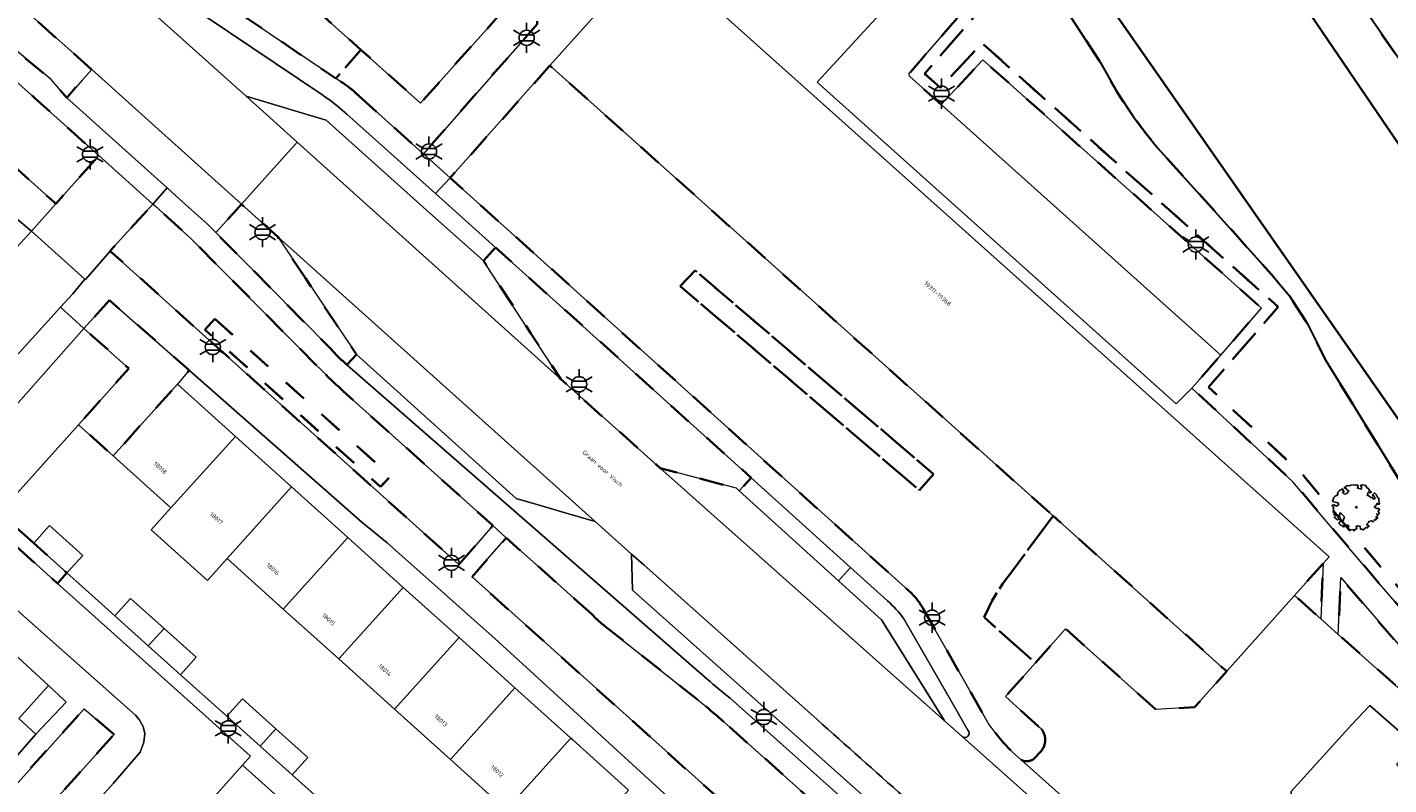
# Model space of a CAD drawing. Extents: x 105780 to 185197, y 477999 to 525027.
# Tile 303 of 562: x 107354 to 107468, y 479085 to 479149. Entities that reach past the tile are written whole.
import ezdxf
from ezdxf.enums import TextEntityAlignment as Align

# ---------------------------------------------------------------- set-up
doc = ezdxf.new("R2010")
doc.units = 0
doc.linetypes.add('XX-HIDDEN', pattern=[4, 2, -2])
for name, color, linetype, lineweight in [('B-GV-GR-BOOM-S', 252, 'Continuous', 25), ('B-GV-GR-MATERIAALGRENS-G', 252, 'XX-HIDDEN', 35), ('B-RO-IE-MEUBILAIR_WEGMEUBILAIR-S', 252, 'Continuous', 25), ('B-WE-GW-WATERGANG_SLOOT_INSTEEK-G', 252, 'Continuous', 30), ('B-XX-KG-KADASTRAAL_BEBOUWING-G', 252, 'Continuous', 20), ('B1-WE-OG-BEBOUWING-T18', 7, 'Continuous', 18), ('B1-WE-OG-TERREIN_ERF-GV', 252, 'Continuous', 18), ('B1-WE-OG-TOPOGRAFIE-T18', 10, 'Continuous', 18), ('B1-WE-VH-VERHARDING_ASFALT-GV', 252, 'Continuous', 18), ('B1-WE-VH-VERHARDING_BETON-GV', 252, 'Continuous', 18), ('B1-WE-VH-VERHARDING_BETONSTRAATSTEEN-GV', 252, 'Continuous', 18), ('B1-WE-VH-VERHARDING_TEGEL-GV', 252, 'Continuous', 18)]:
    doc.layers.add(name, color=color, linetype=linetype, lineweight=lineweight)
doc.styles.add('NLCS-ISO', font='NLCS-ISO.ttf')
doc.styles.add('NLCS-ISO-M200-T18', font='NLCS-ISO.ttf', dxfattribs={"height": 0.36})

# ---------------------------------------------------------------- blocks, each defined once
blk = doc.blocks.new('B-SIE-WEG_LICHTMAST-SO')
at = {"ltscale": 0.1}
for p, q in [((0, 1.27), (0, 2.53)), ((-1.1, 0.63), (-2.19, 1.27)), ((1.1, 0.63), (2.19, 1.27)), ((-1.1, -0.63), (-2.19, -1.27)), ((0, -1.27), (0, -2.53)), ((1.1, -0.63), (2.19, -1.27))]:
    blk.add_line(p, q, dxfattribs=at)
at = {"flags": 128}
for points in [[(-1.16, 0.5), (1.16, 0.5)], [(-1.16, -0.5), (1.16, -0.5)]]:
    blk.add_lwpolyline(points, dxfattribs=at)
at = {"ltscale": 0.1}
blk.add_circle((0, 0), 1.27, dxfattribs=at)
at = {"style": 'NLCS-ISO'}
blk.add_attdef('TYPE', text='', height=1.8, dxfattribs=at).set_placement((0, 2.53), align=Align.BOTTOM_CENTER)
blk = doc.blocks.new('B-SGR-BOOM_06')
at = {"linetype": 'Continuous', "flags": 128}
blk.add_lwpolyline([(1.08, 1.41), (1.01, 1.58), (0.88, 1.63), (0.78, 1.81), (0.51, 1.88), (0.34, 1.81), (0.44, 1.71), (0.43, 1.52), (0.09, 1.59), (0.14, 1.73), (0.07, 1.88), (-0.06, 1.84), (-0.19, 1.88), (-0.46, 1.86), (-0.6, 1.79), (-0.78, 1.83), (-1.02, 1.64), (-0.85, 1.56), (-0.8, 1.46), (-0.63, 1.37), (-0.8, 1.16), (-1.02, 1.11), (-1.17, 1.24), (-1.05, 1.29), (-1.15, 1.54), (-1.45, 1.37), (-1.6, 1.21), (-1.52, 1.14), (-1.6, 1.01), (-1.77, 0.94), (-1.89, 0.82), (-2, 0.49), (-1.55, 0.37), (-1.48, 0.22), (-1.6, 0.12), (-1.8, 0.12), (-1.84, 0.22), (-2.04, 0.15), (-1.9, -0.07), (-1.97, -0.15), (-1.89, -0.22), (-1.95, -0.4), (-1.81, -0.47), (-1.89, -0.62), (-1.77, -0.64), (-1.72, -0.68), (-1.85, -0.84), (-1.57, -1.07), (-1.47, -0.97), (-1.38, -0.79), (-1.45, -0.7), (-1.37, -0.47), (-1.25, -0.54), (-1.12, -0.7), (-1, -0.8), (-1.12, -1.12), (-1.37, -1.17), (-1.47, -1.36), (-1.33, -1.51), (-1.13, -1.56), (-1.11, -1.61), (-1.08, -1.66), (-0.93, -1.49), (-0.73, -1.49), (-0.63, -1.56), (-0.68, -1.71), (-0.68, -1.84), (-0.46, -1.89), (-0.24, -1.88), (-0.19, -1.98), (-0.09, -1.86), (0.04, -1.79), (-0.02, -1.6), (0.11, -1.56), (0.31, -1.61), (0.34, -1.84), (0.46, -1.83), (0.58, -1.89), (0.83, -1.69), (0.95, -1.74), (0.93, -1.66), (1.06, -1.59), (0.96, -1.49), (0.85, -1.46), (1.03, -1.29), (1.05, -1.19), (1.26, -1.14), (1.42, -1.22), (1.51, -1.12), (1.51, -1.05), (1.65, -1.05), (1.65, -0.95), (1.78, -0.91), (1.78, -0.82), (1.63, -0.82), (1.82, -0.64), (1.7, -0.57), (1.85, -0.62), (1.9, -0.5), (1.82, -0.37), (1.93, -0.18), (1.87, -0.1), (1.7, -0.1), (1.5, 0.03), (1.63, 0.12), (1.75, 0.34), (1.82, 0.24), (1.95, 0.29), (1.87, 0.57), (1.88, 0.75), (1.8, 0.79), (1.67, 1.06), (1.53, 1.21), (1.35, 1.04), (1.47, 0.97), (1.57, 0.72), (1.41, 0.69), (1.33, 0.85), (1.2, 0.82), (1.06, 0.92), (0.9, 1.01), (0.98, 1.07), (0.93, 1.17), (1.01, 1.27), (1.15, 1.22), (1.26, 1.29)], close=True, dxfattribs=at)
blk.add_circle((0, 0), 0.06)
at = {"style": 'NLCS-ISO'}
blk.add_attdef('SOORT', text='', height=0.3, dxfattribs=at).set_placement((0, -0.36), align=Align.TOP_CENTER)

msp = doc.modelspace()

# ---------------------------------------------------------------- linework, layer by layer
at = {"layer": 'B-GV-GR-MATERIAALGRENS-G', "flags": 128}
for points in [[(107437.061, 479202.599), (107413.935, 479236.095), (107381.153, 479284.117), (107375.839, 479291.835), (107353.22, 479325.275), (107337.288, 479348.577), (107328.5, 479361.699), (107321.407, 479372.141), (107318.238, 479375.999), (107310.158, 479385.384), (107265.137, 479425.492), (107263.694, 479426.813), (107246.743, 479442.328), (107240.852, 479448.265), (107237.522, 479452.066), (107236.504, 479453.472), (107232.966, 479449.697), (107232.821, 479449.259), (107235.716, 479447.161), (107241.304, 479441.729), (107261.624, 479420.065), (107288.701, 479394.945), (107307.044, 479379.374), (107310.52, 479376.198), (107312.388, 479374.292), (107314.504, 479371.975), (107316.041, 479369.872), (107320.804, 479363.736), (107340.574, 479334.349), (107405.014, 479238.559), (107432.501, 479198.517), (107467.021, 479148.891), (107490.282, 479115.305), (107502.818, 479097.976), (107503.598, 479096.197), (107503.729, 479094.561), (107504.961, 479094.883), (107505.693, 479096.166), (107505.806, 479097.882), (107503.678, 479101.727), (107502.779, 479103.465), (107497.35, 479112.23), (107467.911, 479156.787), (107450.681, 479181.129)], [(107452.811, 479118.829), (107458.643, 479125.561), (107433.816, 479147.694), (107430.327, 479143.935), (107429.004, 479145.116), (107435.206, 479152.259), (107435.742, 479153.479), (107435.65, 479155.304), (107435.375, 479156.007), (107435.015, 479156.627), (107434.374, 479157.319), (107428.403, 479162.627), (107431.146, 479165.911), (107430.864, 479166.906), (107418.97, 479177.596), (107421.098, 479180.11), (107416.105, 479187.856), (107411.111, 479193.948), (107404.456, 479202.971), (107406.478, 479203.088), (107403.404, 479207.268), (107402.341, 479207.186), (107402.821, 479206.373), (107404.581, 479203.98), (107402.556, 479203.863), (107409.831, 479193.999), (107415.977, 479186.209), (107419.856, 479180.191), (107415.803, 479175.402), (107417.376, 479173.948), (107419.142, 479175.943), (107419.236, 479176.013), (107429.981, 479166.355), (107430.04, 479166.147), (107427.417, 479163.007), (107427.228, 479162.558), (107427.373, 479162.205), (107433.673, 479156.604), (107434.206, 479156.029), (107434.472, 479155.571), (107434.659, 479155.092), (107434.731, 479153.665), (107434.351, 479152.8), (107427.694, 479145.133), (107427.737, 479144.907), (107430.393, 479142.536), (107433.882, 479146.295), (107457.242, 479125.471), (107453.827, 479121.53), (107452.077, 479119.51), (107451.422, 479118.754), (107456.893, 479113.678), (107459.882, 479110.906), (107466.959, 479102.555), (107493.165, 479072.49), (107495.344, 479066.843), (107498.633, 479067.267), (107516.559, 479084.69), (107530.744, 479100.532), (107532.814, 479102.812), (107535.196, 479105.434), (107526.213, 479113.512), (107525.588, 479112.823), (107533.779, 479105.362), (107532.074, 479103.484), (107530.001, 479101.201), (107515.836, 479085.383), (107498.175, 479068.216), (107495.993, 479067.934), (107494.035, 479073.013), (107467.717, 479103.206), (107460.605, 479111.598)], [(107409.119, 479201.421), (107408.884, 479201.761), (107405.001, 479207.392), (107403.404, 479207.268), (107406.478, 479203.088), (107404.456, 479202.971), (107411.111, 479193.948), (107416.105, 479187.856), (107421.098, 479180.11), (107418.97, 479177.596), (107430.864, 479166.906), (107431.146, 479165.911), (107428.403, 479162.627), (107434.374, 479157.319), (107435.015, 479156.627), (107435.375, 479156.007), (107435.65, 479155.304), (107435.742, 479153.479), (107435.206, 479152.259), (107429.004, 479145.116), (107430.327, 479143.935), (107433.816, 479147.694), (107458.643, 479125.561), (107452.811, 479118.829), (107460.605, 479111.598), (107467.717, 479103.206), (107494.035, 479073.013), (107495.993, 479067.934), (107498.175, 479068.216), (107515.836, 479085.383), (107530.001, 479101.201), (107532.074, 479103.484), (107533.779, 479105.362), (107525.588, 479112.823), (107523.153, 479110.138), (107505.501, 479090.861), (107502.872, 479091.315), (107502.782, 479091.05), (107501.853, 479089.475), (107500.603, 479087.819), (107499.32, 479086.47), (107497.389, 479085.089), (107496.01, 479084.385), (107492.237, 479083.091), (107491.071, 479083.309), (107489.295, 479084.358), (107486.687, 479086.098), (107483.197, 479089.874), (107479.694, 479093.911), (107477.608, 479096.603), (107471.385, 479106.878), (107462.641, 479121.076), (107461.106, 479124.137), (107459.589, 479126.501), (107458.101, 479128.28), (107448.561, 479138.893), (107447.504, 479140.189), (107446.527, 479141.506), (107445.14, 479143.567), (107443.729, 479146.082), (107443.666, 479146.179), (107440.787, 479150.602), (107435.047, 479161.307), (107431.792, 479166.234), (107417.643, 479186.715), (107409.62, 479198.526)], [(107333.806, 479161.517), (107332.004, 479163.132), (107329.707, 479160.555), (107328.432, 479159.125), (107356.005, 479134.35), (107356.151, 479134.219), (107359.757, 479138.257), (107359.213, 479138.745), (107354.392, 479143.066)], [(107353.935, 479150.11), (107352.462, 479150.021), (107351.211, 479149.946), (107350.434, 479149.042), (107355.755, 479144.64), (107357.062, 479143.115), (107358.391, 479144.614), (107359.156, 479145.476)], [(107393.014, 479130.562), (107392.012, 479129.431), (107395.99, 479123.332), (107398.486, 479119.505), (107406.835, 479112.045), (107409.246, 479111.408), (107413.231, 479110.356), (107413.443, 479110.15), (107414.447, 479111.244)], [(107408.512, 479127.302), (107409.755, 479128.62), (107429.757, 479111.536), (107428.562, 479110.187)], [(107408.512, 479127.302), (107428.562, 479110.187), (107429.757, 479111.536), (107409.755, 479128.62)], [(107360.73, 479126.052), (107360.638, 479126.131), (107358.492, 479123.763), (107362.275, 479120.408), (107358.039, 479115.684), (107360.944, 479113.071), (107366.351, 479119.079), (107367.328, 479120.248)], [(107369.489, 479124.559), (107368.651, 479123.656), (107383.382, 479110.484), (107384.218, 479111.377)], [(107369.489, 479124.559), (107384.218, 479111.377), (107383.382, 479110.484), (107368.651, 479123.656)], [(107354.291, 479105.758), (107351.433, 479108.319), (107350.648, 479107.444), (107356.294, 479102.379), (107357.08, 479103.255)], [(107439.778, 479108.034), (107435.555, 479102.354), (107434.661, 479100.945), (107433.988, 479099.535), (107438.294, 479095.702), (107440.823, 479098.569), (107448.386, 479091.806), (107451.634, 479091.987), (107454.334, 479095.006), (107453.965, 479095.336)], [(107462.427, 479104.047), (107460.02, 479101.358), (107462.22, 479099.401)], [(107474.728, 479088.233), (107475.089, 479089.832), (107475.092, 479089.846), (107472.534, 479092.821), (107463.899, 479102.865), (107463.69, 479098.094), (107471.198, 479091.418), (107471.307, 479091.321), (107469.524, 479089.327), (107470.071, 479088.844), (107468.575, 479087.173), (107485.22, 479072.173), (107478.927, 479065.19), (107479.855, 479064.454), (107487.134, 479072.619), (107489.341, 479070.556), (107490.789, 479071.545)], [(107361.026, 479089.709), (107358.511, 479091.85), (107349.318, 479081.631), (107351.77, 479079.411)]]:
    msp.add_lwpolyline(points, close=True, dxfattribs=at)
for points in [[(107361.81, 479156.764), (107379.631, 479144.735), (107381.724, 479147.139), (107330.3, 479193.2)], [(107381.547, 479143.276), (107386.874, 479138.495), (107386.965, 479138.413), (107393.25, 479145.569), (107396.508, 479149.279), (107396.496, 479151.458), (107395.424, 479152.374), (107386.724, 479142.661), (107381.724, 479147.139)], [(107381.724, 479147.139), (107379.631, 479144.735), (107380.004, 479144.484)], [(107397.575, 479145.807), (107395.542, 479143.517), (107389.221, 479136.393), (107427.648, 479101.767)], [(107438.563, 479090.385), (107435.784, 479092.9), (107436.983, 479094.24), (107438.294, 479095.702), (107433.988, 479099.535), (107434.661, 479100.945), (107435.555, 479102.354), (107439.778, 479108.034), (107397.575, 479145.807)], [(107378.002, 479120.66), (107370.1, 479128.647), (107367.491, 479131.282), (107364.462, 479134.032), (107364.288, 479134.189), (107360.703, 479130.256), (107360.712, 479130.248), (107389.934, 479103.954), (107391.158, 479105.351), (107392.795, 479107.222), (107380.231, 479118.51)], [(107377.079, 479127.971), (107374.758, 479131.449), (107371.719, 479134.178), (107371.046, 479133.438), (107369.561, 479131.803), (107371.332, 479130.009), (107379.2, 479122.038)], [(107380.542, 479120.704), (107381.351, 479121.569), (107379.771, 479123.937), (107377.079, 479127.971)], [(107401.061, 479099.822), (107399.644, 479101.084), (107398.997, 479101.661), (107393.908, 479106.193), (107392.289, 479104.342), (107391.047, 479102.923), (107455.371, 479045.127), (107458.654, 479048.768), (107426.063, 479078.357)], [(107428.881, 479100.237), (107432.109, 479094.576), (107434.399, 479090.559), (107434.492, 479090.433), (107434.996, 479089.749), (107435.344, 479089.346), (107435.652, 479088.988), (107436.355, 479088.251), (107437.089, 479087.571)], [(107409.974, 479092.605), (107402.557, 479098.502)], [(107426.063, 479078.357), (107423.554, 479080.596), (107421.889, 479082.082), (107412.167, 479090.756)], [(107438.163, 479087.649), (107438.741, 479088.282)]]:
    msp.add_lwpolyline(points, dxfattribs=at)
for points in [[(107380.004, 479144.484, -0.0556322), (107381.547, 479143.276)], [(107379.2, 479122.038, 0.0149475), (107380.542, 479120.704)], [(107380.231, 479118.51, -0.0089074), (107378.002, 479120.66)], [(107427.648, 479101.767, -0.0944989), (107428.881, 479100.237)], [(107402.557, 479098.502, -0.0412098), (107401.061, 479099.822)], [(107412.167, 479090.756, 0.0158453), (107409.974, 479092.605)], [(107438.741, 479088.282, 0.435547), (107438.563, 479090.385)], [(107437.089, 479087.571, 0.2756391), (107438.163, 479087.649)]]:
    msp.add_lwpolyline(points, format="xyb", dxfattribs=at)
at = {"layer": 'B-WE-GW-WATERGANG_SLOOT_INSTEEK-G', "flags": 128}
for points in [[(107446.006, 479172.675), (107498.603, 479095.349), (107497.865, 479092.446), (107498.145, 479092.131), (107502.872, 479091.315), (107502.96, 479091.576), (107503.321, 479092.638), (107503.729, 479094.561), (107503.598, 479096.197), (107502.818, 479097.976), (107490.282, 479115.305), (107467.021, 479148.891), (107432.501, 479198.517)], [(107432.297, 479168.359), (107446.486, 479148.015), (107484.667, 479093.273), (107489.784, 479088.298), (107495.753, 479088.082), (107496.31, 479088.535), (107497.017, 479089.11), (107497.865, 479092.446), (107498.603, 479095.349), (107446.006, 479172.675)], [(107484.667, 479093.273), (107446.486, 479148.015), (107432.297, 479168.359)], [(107440.787, 479150.602), (107443.666, 479146.179), (107443.729, 479146.082), (107445.14, 479143.567), (107446.527, 479141.506), (107447.504, 479140.189), (107448.561, 479138.893), (107458.101, 479128.28), (107459.589, 479126.501), (107461.106, 479124.137), (107462.641, 479121.076), (107471.385, 479106.878)]]:
    msp.add_lwpolyline(points, dxfattribs=at)
at = {"layer": 'B-XX-KG-KADASTRAAL_BEBOUWING-G', "flags": 128}
for points in [[(107330.3, 479193.2), (107381.724, 479147.139), (107386.724, 479142.661), (107395.424, 479152.374), (107339, 479202.914)], [(107397.575, 479145.807), (107439.778, 479108.034), (107453.965, 479095.336), (107454.334, 479095.006), (107460.02, 479101.358), (107462.427, 479104.047), (107462.927, 479104.606), (107406.167, 479155.407)], [(107371.208, 479114.707), (107366.351, 479119.079), (107360.944, 479113.071), (107365.801, 479108.7)], [(107375.917, 479110.469), (107371.208, 479114.707), (107365.801, 479108.7), (107364.151, 479106.867), (107368.86, 479102.628), (107370.51, 479104.461)], [(107380.625, 479106.231), (107375.917, 479110.469), (107370.51, 479104.461), (107375.218, 479100.224)], [(107355.606, 479107.224), (107354.291, 479105.758), (107357.08, 479103.255), (107358.396, 479104.722)], [(107385.276, 479102.046), (107380.625, 479106.231), (107375.218, 479100.224), (107379.868, 479096.038)], [(107389.958, 479097.832), (107385.276, 479102.046), (107379.868, 479096.038), (107384.55, 479091.824)], [(107361.104, 479099.645), (107363.902, 479097.134), (107365.22, 479098.598), (107362.419, 479101.111)], [(107365.22, 479098.598), (107363.902, 479097.134), (107366.593, 479094.72), (107367.909, 479096.186)], [(107394.64, 479093.618), (107389.958, 479097.832), (107384.55, 479091.824), (107389.233, 479087.609)], [(107357.01, 479092.421), (107356.834, 479092.586), (107355.526, 479093.814), (107353.051, 479091.056), (107354.474, 479089.72)], [(107370.483, 479091.23), (107373.281, 479088.72), (107374.599, 479090.184), (107371.799, 479092.696)], [(107399.323, 479089.403), (107394.64, 479093.618), (107389.233, 479087.609), (107393.915, 479083.396)], [(107469.524, 479089.327), (107466.342, 479092.135), (107464.828, 479090.55), (107459.747, 479084.911), (107459.852, 479082.38), (107478.927, 479065.19), (107485.22, 479072.173), (107468.575, 479087.173), (107470.071, 479088.844)], [(107374.599, 479090.184), (107373.281, 479088.72), (107375.965, 479086.311), (107377.281, 479087.778)], [(107399.323, 479089.403), (107393.915, 479083.396), (107394.052, 479083.272), (107398.76, 479079.034), (107404.168, 479085.042), (107399.459, 479089.28)]]:
    msp.add_lwpolyline(points, close=True, dxfattribs=at)
at = {"layer": 'B1-WE-OG-TERREIN_ERF-GV', "flags": 128}
for points in [[(107411.449, 479080.838), (107392.959, 479097.743), (107383.919, 479105.766), (107381.801, 479107.515), (107367.369, 479120.212), (107367.328, 479120.248), (107366.351, 479119.079), (107371.208, 479114.707), (107375.917, 479110.469), (107380.625, 479106.231), (107385.276, 479102.046), (107389.958, 479097.832), (107394.64, 479093.618), (107399.323, 479089.403), (107399.459, 479089.28), (107404.168, 479085.042)], [(107393.915, 479083.396), (107389.233, 479087.609), (107384.55, 479091.824), (107379.868, 479096.038), (107375.218, 479100.224), (107370.51, 479104.461), (107368.86, 479102.628), (107364.151, 479106.867), (107365.801, 479108.7), (107360.944, 479113.071), (107358.039, 479115.684), (107351.433, 479108.319), (107354.291, 479105.758), (107355.606, 479107.224), (107358.396, 479104.722), (107357.08, 479103.255), (107359.687, 479100.916), (107361.104, 479099.645), (107362.419, 479101.111), (107365.22, 479098.598), (107367.909, 479096.186), (107366.593, 479094.72), (107370.483, 479091.23), (107371.799, 479092.696), (107374.599, 479090.184), (107377.281, 479087.778), (107375.965, 479086.311), (107379.922, 479082.761)], [(107459.852, 479082.38), (107459.747, 479084.911), (107464.828, 479090.55), (107466.342, 479092.135), (107469.524, 479089.327), (107471.307, 479091.321), (107471.198, 479091.418), (107463.69, 479098.094), (107462.22, 479099.401), (107460.02, 479101.358), (107454.334, 479095.006), (107451.634, 479091.987), (107448.386, 479091.806), (107440.823, 479098.569), (107438.294, 479095.702), (107436.983, 479094.24), (107435.784, 479092.9), (107438.563, 479090.385)], [(107350.849, 479085.632), (107354.474, 479089.72), (107353.051, 479091.056), (107355.526, 479093.814), (107349.71, 479099.146)], [(107438.741, 479088.282), (107438.163, 479087.649)], [(107437.089, 479087.571), (107444.878, 479080.655)]]:
    msp.add_lwpolyline(points, dxfattribs=at)
at = {"layer": 'B1-WE-OG-TERREIN_ERF-GV'}
for points in [[(107438.563, 479090.385, -0.435547), (107438.741, 479088.282)], [(107438.163, 479087.649, -0.2756391), (107437.089, 479087.571)]]:
    msp.add_lwpolyline(points, format="xyb", dxfattribs=at)
at = {"layer": 'B1-WE-VH-VERHARDING_ASFALT-GV', "flags": 128}
for points in [[(107312.79, 479196.459), (107267.897, 479236.918), (107262.91, 479231.807), (107269.842, 479225.62), (107353.935, 479150.11), (107359.156, 479145.476), (107371.719, 479134.178), (107376.38, 479139.394), (107372.113, 479143.233), (107356.811, 479156.952)], [(107341.867, 479109.354), (107356.542, 479125.532), (107357.558, 479126.651), (107358.574, 479127.904), (107358.576, 479127.906), (107354.103, 479131.921), (107352.573, 479130.231), (107341.882, 479118.6), (107337.536, 479113.767), (107320.83, 479095.168), (107316.73, 479090.482), (107316.651, 479090.336), (107309.525, 479082.528), (107282.524, 479052.29), (107274.214, 479042.832), (107273.909, 479042.538), (107270.1, 479038.143), (107274.19, 479034.386), (107274.482, 479034.355), (107303.561, 479066.487), (107317.055, 479081.62), (107327.63, 479093.614)]]:
    msp.add_lwpolyline(points, close=True, dxfattribs=at)
for points in [[(107406.835, 479112.045), (107398.486, 479119.505), (107376.38, 479139.394), (107371.719, 479134.178), (107374.758, 479131.449), (107401.379, 479107.563), (107404.432, 479104.834), (107405.448, 479103.925), (107419.987, 479090.956)], [(107446.658, 479076.628), (107432.152, 479089.538), (107430.67, 479090.846), (107406.835, 479112.045)]]:
    msp.add_lwpolyline(points, dxfattribs=at)
at = {"layer": 'B1-WE-VH-VERHARDING_ASFALT-GV'}
msp.add_lwpolyline([(107419.987, 479090.956, -0.0022535), (107434.5, 479077.941)], format="xyb", dxfattribs=at)
at = {"layer": 'B1-WE-VH-VERHARDING_BETON-GV', "flags": 128}
for points in [[(107386.956, 479133.943), (107378.805, 479141.216), (107377.033, 479141.75), (107374.439, 479142.532), (107372.113, 479143.233), (107376.38, 479139.394), (107398.486, 479119.505), (107395.99, 479123.332), (107392.012, 479129.431)], [(107374.758, 479131.449), (107377.079, 479127.971), (107379.771, 479123.937), (107381.351, 479121.569), (107394.738, 479109.51), (107396.41, 479109.02), (107398.86, 479108.301), (107401.379, 479107.563)]]:
    msp.add_lwpolyline(points, close=True, dxfattribs=at)
at = {"layer": 'B1-WE-VH-VERHARDING_BETONSTRAATSTEEN-GV', "flags": 128}
for points in [[(107430.393, 479142.536), (107453.827, 479121.53), (107457.242, 479125.471), (107433.882, 479146.295)], [(107352.573, 479130.231), (107354.103, 479131.921), (107349.931, 479135.385), (107338.266, 479122.491), (107340.44, 479120.564), (107341.704, 479119.443), (107341.913, 479119.161), (107341.882, 479118.6)], [(107358.039, 479115.684), (107362.275, 479120.408), (107358.492, 479123.763), (107344.302, 479107.712), (107347.974, 479104.463), (107350.648, 479107.444), (107351.433, 479108.319)], [(107413.443, 479110.15), (107413.231, 479110.356), (107409.246, 479111.408), (107406.835, 479112.045), (107430.67, 479090.846), (107428.787, 479093.867), (107425.387, 479099.321), (107421.779, 479102.605)], [(107358.886, 479100.053), (107356.294, 479102.379), (107350.648, 479107.444), (107347.974, 479104.463), (107362.831, 479091.319), (107363.133, 479090.96), (107363.465, 479090.381), (107363.595, 479089.795), (107363.536, 479089.047), (107363.215, 479088.217), (107360.977, 479085.623), (107357.762, 479082.033), (107358.748, 479081.249), (107361.035, 479079.201), (107363.27, 479077.2), (107365.505, 479075.198), (107367.74, 479073.196), (107369.975, 479071.195), (107372.209, 479069.193), (107374.153, 479067.453), (107379.412, 479073.346), (107368.361, 479083.261), (107371.797, 479087.125), (107372.459, 479087.875)], [(107371.797, 479087.125), (107368.361, 479083.261), (107379.412, 479073.346), (107382.855, 479077.204)]]:
    msp.add_lwpolyline(points, close=True, dxfattribs=at)
for points in [[(107404.432, 479104.834), (107404.505, 479101.811), (107433.996, 479075.529), (107437.341, 479075.355)], [(107419.987, 479090.956), (107405.448, 479103.925), (107404.432, 479104.834)], [(107422.783, 479103.697), (107421.779, 479102.605), (107425.387, 479099.321), (107428.787, 479093.867), (107430.67, 479090.846), (107432.152, 479089.538)], [(107425.887, 479100.902), (107422.783, 479103.697)], [(107432.623, 479090.057), (107432.174, 479090.839), (107431.161, 479092.603), (107427.251, 479099.412)]]:
    msp.add_lwpolyline(points, dxfattribs=at)
at = {"layer": 'B1-WE-VH-VERHARDING_BETONSTRAATSTEEN-GV'}
for points in [[(107427.251, 479099.412, 0.0546773), (107425.887, 479100.902)], [(107434.5, 479077.941, 0.0022535), (107419.987, 479090.956)], [(107432.152, 479089.538, 0.9616085), (107432.623, 479090.057)]]:
    msp.add_lwpolyline(points, format="xyb", dxfattribs=at)
at = {"layer": 'B1-WE-VH-VERHARDING_TEGEL-GV', "flags": 128}
for points in [[(107333.806, 479161.517), (107354.392, 479143.066), (107359.213, 479138.745), (107359.757, 479138.257), (107364.288, 479134.189), (107365.481, 479135.546), (107359.777, 479140.674), (107357.062, 479143.115), (107355.755, 479144.64), (107350.434, 479149.042)], [(107323.625, 479159.306), (107343.315, 479141.494), (107347.948, 479137.302), (107349.931, 479135.385), (107354.103, 479131.921), (107356.151, 479134.219), (107356.005, 479134.35), (107328.432, 479159.125)], [(107357.575, 479157.845), (107356.811, 479156.952), (107372.113, 479143.233), (107374.439, 479142.532), (107377.033, 479141.75), (107378.805, 479141.216), (107386.956, 479133.943), (107392.012, 479129.431), (107393.014, 479130.562), (107387.972, 479135.078), (107380.553, 479141.721)], [(107380.004, 479144.484), (107379.631, 479144.735), (107361.81, 479156.764)], [(107396.508, 479149.279), (107393.25, 479145.569), (107386.965, 479138.413), (107389.221, 479136.393), (107395.542, 479143.517), (107397.575, 479145.807), (107406.167, 479155.407), (107462.927, 479104.606), (107462.427, 479104.047), (107462.22, 479099.401), (107463.69, 479098.094), (107463.899, 479102.865), (107472.534, 479092.821)], [(107360.83, 479155.233), (107378.445, 479143.372), (107378.874, 479143.083)], [(107378.874, 479143.083), (107378.445, 479143.372), (107360.83, 479155.233)], [(107427.515, 479152.604), (107419.989, 479144.422), (107450.09, 479117.439), (107451.422, 479118.754), (107452.077, 479119.51), (107453.827, 479121.53), (107430.393, 479142.536), (107427.737, 479144.907), (107427.694, 479145.133), (107434.351, 479152.8)], [(107493.165, 479072.49), (107466.959, 479102.555), (107459.882, 479110.906), (107456.893, 479113.678), (107451.422, 479118.754), (107450.09, 479117.439), (107419.989, 479144.422), (107427.515, 479152.604)], [(107380.553, 479141.721), (107387.972, 479135.078), (107389.221, 479136.393), (107386.965, 479138.413), (107386.874, 479138.495), (107381.547, 479143.276)], [(107427.648, 479101.767), (107389.221, 479136.393), (107387.972, 479135.078), (107393.014, 479130.562), (107414.447, 479111.244), (107422.783, 479103.697), (107425.887, 479100.902)], [(107379.2, 479122.038), (107371.332, 479130.009), (107369.561, 479131.803), (107368.86, 479132.509), (107366.493, 479134.637), (107365.481, 479135.546), (107364.288, 479134.189), (107364.462, 479134.032), (107367.491, 479131.282), (107370.1, 479128.647), (107378.002, 479120.66)], [(107391.047, 479102.923), (107392.289, 479104.342), (107393.908, 479106.193), (107392.795, 479107.222), (107391.158, 479105.351), (107389.934, 479103.954), (107360.712, 479130.248), (107358.621, 479127.864), (107358.574, 479127.904), (107357.558, 479126.651), (107356.542, 479125.532), (107358.492, 479123.763), (107360.638, 479126.131), (107360.73, 479126.052), (107367.328, 479120.248), (107367.369, 479120.212), (107381.801, 479107.515), (107383.919, 479105.766), (107392.959, 479097.743), (107411.449, 479080.838)], [(107344.302, 479107.712), (107358.492, 479123.763), (107356.542, 479125.532), (107341.867, 479109.354)], [(107381.351, 479121.569), (107380.542, 479120.704), (107410.77, 479094.339)], [(107412.684, 479092.744), (107423.088, 479083.47), (107424.779, 479081.963), (107427.309, 479079.707), (107433.082, 479074.46), (107433.996, 479075.529), (107404.505, 479101.811), (107404.432, 479104.834), (107401.379, 479107.563), (107398.86, 479108.301), (107396.41, 479109.02), (107394.738, 479109.51), (107381.351, 479121.569)], [(107410.77, 479094.339), (107380.542, 479120.704)], [(107380.231, 479118.51), (107392.795, 479107.222), (107393.908, 479106.193), (107398.997, 479101.661), (107399.644, 479101.084), (107401.061, 479099.822)], [(107323.334, 479043.799), (107353.839, 479077.742), (107355.247, 479079.309), (107357.762, 479082.033), (107360.977, 479085.623), (107363.215, 479088.217), (107363.536, 479089.047), (107363.595, 479089.795), (107363.465, 479090.381), (107363.133, 479090.96), (107362.831, 479091.319), (107347.974, 479104.463)], [(107379.922, 479082.761), (107375.965, 479086.311), (107373.281, 479088.72), (107370.483, 479091.23), (107366.593, 479094.72), (107363.902, 479097.134), (107361.104, 479099.645), (107359.687, 479100.916), (107357.08, 479103.255), (107356.294, 479102.379), (107358.886, 479100.053), (107372.459, 479087.875), (107371.797, 479087.125), (107382.855, 479077.204)], [(107463.009, 479031.412), (107462.715, 479038.542), (107457.181, 479043.509), (107460.467, 479047.079), (107458.654, 479048.768), (107455.371, 479045.127), (107391.047, 479102.923)], [(107454.779, 479072.033), (107444.878, 479080.655), (107437.089, 479087.571), (107436.355, 479088.251), (107435.652, 479088.988), (107435.344, 479089.346), (107434.996, 479089.749), (107434.492, 479090.433), (107434.399, 479090.559), (107432.109, 479094.576), (107428.881, 479100.237)], [(107349.71, 479099.146), (107355.526, 479093.814), (107356.834, 479092.586), (107357.01, 479092.421), (107354.474, 479089.72), (107350.849, 479085.632)], [(107402.557, 479098.502), (107409.974, 479092.605)], [(107427.251, 479099.412), (107431.161, 479092.603), (107432.174, 479090.839), (107432.623, 479090.057)], [(107459.531, 479050.419), (107433.082, 479074.46), (107427.309, 479079.707), (107424.779, 479081.963), (107423.088, 479083.47), (107412.684, 479092.744)], [(107412.167, 479090.756), (107421.889, 479082.082), (107423.554, 479080.596), (107426.063, 479078.357), (107458.654, 479048.768), (107460.22, 479050.5)], [(107432.152, 479089.538), (107446.658, 479076.628)]]:
    msp.add_lwpolyline(points, dxfattribs=at)
for points in [[(107359.156, 479145.476), (107358.391, 479144.614), (107357.062, 479143.115), (107359.777, 479140.674), (107365.481, 479135.546), (107366.493, 479134.637), (107368.86, 479132.509), (107369.561, 479131.803), (107371.046, 479133.438), (107371.719, 479134.178)], [(107364.288, 479134.189), (107359.757, 479138.257), (107356.151, 479134.219), (107354.103, 479131.921), (107358.576, 479127.906), (107358.574, 479127.904), (107358.621, 479127.864), (107360.712, 479130.248), (107360.703, 479130.256)], [(107414.447, 479111.244), (107413.443, 479110.15), (107421.779, 479102.605), (107422.783, 479103.697)], [(107358.511, 479091.85), (107361.026, 479089.709), (107351.77, 479079.411), (107341.038, 479067.472), (107338.578, 479069.693), (107349.318, 479081.631)]]:
    msp.add_lwpolyline(points, close=True, dxfattribs=at)
at = {"layer": 'B1-WE-VH-VERHARDING_TEGEL-GV'}
for points in [[(107381.547, 479143.276, 0.0556322), (107380.004, 479144.484)], [(107378.874, 479143.083, -0.0299079), (107380.553, 479141.721)], [(107380.553, 479141.721, 0.0299079), (107378.874, 479143.083)], [(107380.542, 479120.704, -0.0149475), (107379.2, 479122.038)], [(107378.002, 479120.66, 0.0089074), (107380.231, 479118.51)], [(107428.881, 479100.237, 0.0944989), (107427.648, 479101.767)], [(107425.887, 479100.902, -0.0546773), (107427.251, 479099.412)], [(107401.061, 479099.822, 0.0412098), (107402.557, 479098.502)], [(107412.684, 479092.744, -0.0037001), (107410.77, 479094.339)], [(107410.77, 479094.339, 0.0037001), (107412.684, 479092.744)], [(107409.974, 479092.605, -0.0158453), (107412.167, 479090.756)], [(107432.623, 479090.057, -0.9616085), (107432.152, 479089.538)]]:
    msp.add_lwpolyline(points, format="xyb", dxfattribs=at)

# ---------------------------------------------------------------- block references
at = {"layer": 'B-GV-GR-BOOM-S', "linetype": 'Continuous', "lineweight": 0}
msp.add_blockref('B-SGR-BOOM_06', (107465.206, 479108.764), dxfattribs=at)
at = {"layer": 'B-RO-IE-MEUBILAIR_WEGMEUBILAIR-S', "xscale": 0.5, "yscale": 0.5, "zscale": 0.5}
for p in [(107395.628, 479148.135), (107430.418, 479143.454), (107359.014, 479138.367), (107387.435, 479138.6), (107373.479, 479131.83), (107451.737, 479130.796), (107369.311, 479122.201), (107400.034, 479119.078), (107389.322, 479104.095), (107429.638, 479099.499), (107370.605, 479090.219), (107415.522, 479091.165)]:
    msp.add_blockref('B-SIE-WEG_LICHTMAST-SO', p, dxfattribs=at)

# ---------------------------------------------------------------- texts
at = {"layer": 'B1-WE-OG-BEBOUWING-T18', "style": 'NLCS-ISO-M200-T18'}
for s, rotation, p in [('19311-19368', 318.2, (107430.094, 479126.672)), ('18018', 318, (107364.904, 479112.063)), ('18017', 318, (107369.612, 479107.826)), ('18016', 318, (107374.347, 479103.564)), ('18015', 318, (107379.029, 479099.35)), ('18014', 318, (107383.737, 479095.112)), ('18013', 318, (107388.446, 479090.874)), ('18012', 318, (107393.155, 479086.636))]:
    msp.add_text(s, height=0.36, rotation=rotation, dxfattribs=at).set_placement(p, align=Align.MIDDLE)
at = {"layer": 'B1-WE-OG-TOPOGRAFIE-T18', "style": 'NLCS-ISO-M200-T18'}
msp.add_text('Graan voor Visch', height=0.36, rotation=318.1, dxfattribs=at).set_placement((107401.991, 479112.016), align=Align.MIDDLE)

doc.saveas('drawing.dxf')
